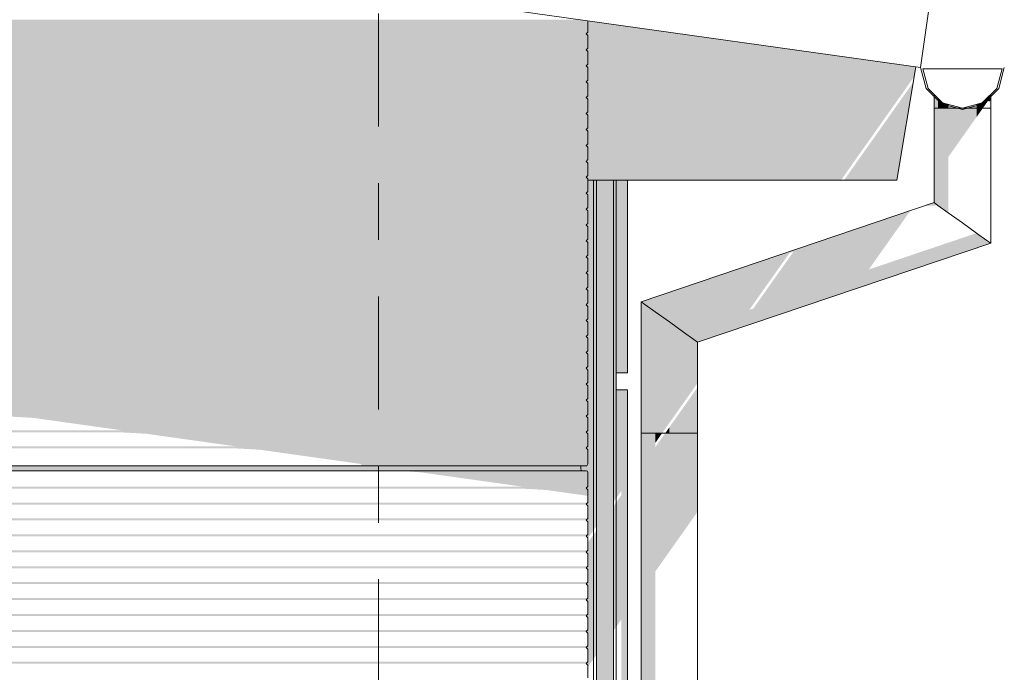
# Model space of a CAD drawing. Header units: metres. Extents: x -52 to 321, y -8 to 26.
# Tile 93 of 320: x -29.22 to -27.48, y 4.84 to 5.99. Entities that reach past the tile are written whole.
import ezdxf
from ezdxf.enums import TextEntityAlignment as Align

# ---------------------------------------------------------------- set-up
doc = ezdxf.new("R2010")
doc.units = ezdxf.units.M
doc.header["$MEASUREMENT"] = 0
doc.linetypes.add('Raster', pattern=[0.4, 0.2, -0.1, 0, -0.1])
for name, color, linetype in [('10 Fassade', 7, 'Continuous'), ('20 Träger', 7, 'Continuous'), ('30 Dachaufbau', 7, 'Continuous'), ('30 Dachentwässerung', 7, 'Continuous'), ('50 Sanitäreinrichtung', 7, 'Continuous'), ('90 Achsraster', 7, 'Continuous'), ('94 Genehmigungsplanung Bemaßung', 7, 'Continuous')]:
    doc.layers.add(name, color=color, linetype=linetype)
doc.styles.add('ERSTELLTER_STIL_1', font='arial.ttf')
doc.styles.add('ERSTELLTER_STIL_2', font='arial.ttf')
doc.dimstyles.new('ERSTELLTER_STIL__1', dxfattribs={"dimtxt": 0.25, "dimasz": 0.19, "dimexe": 0.18, "dimexo": 0.1, "dimgap": 0, "dimtad": 1, "dimtih": 1, "dimtoh": 1, "dimzin": 0, "dimdsep": 46, "dimtxsty": 'ERSTELLTER_STIL_2', "dimblk": 'ARROWHEAD_6', "dimblk1": 'ARROWHEAD_6', "dimblk2": 'ARROWHEAD_6', "dimcen": 0.09, "dimclrd": 7, "dimclre": 7, "dimclrt": 7, "dimazin": 0, "dimtfac": 1, "dimtdec": 4, "dimtmove": 0, "dimatfit": 3, "dimfxl": 1, "dimtolj": 1, "dimtzin": 0, "dimarcsym": 0})

# ---------------------------------------------------------------- blocks, each defined once
blk = doc.blocks.new('Standard-Rastermarker[3]_1', base_point=(-28.5897, 10))
at = {"layer": '90 Achsraster', "color": 14, "linetype": 'Raster', "lineweight": 18, "true_color": 0xa80000}
blk.add_line((-28.5897, 9), (-28.5897, -1), dxfattribs=at)
at = {"layer": '90 Achsraster', "color": 14, "lineweight": 18, "true_color": 0xa80000, "style": 'ERSTELLTER_STIL_1'}
for tag, p in [('AC_MarkerText_1_0', (-28.5897, 10.5)), ('AC_MarkerText_1_1', (-28.5897, -2.2))]:
    blk.add_attdef(tag, text='', height=0.3, rotation=360, dxfattribs=at).set_placement(p, align=Align.TOP_CENTER)
blk = doc.blocks.new('*D18', base_point=(-33357.279, 0))
at = {"layer": '94 Genehmigungsplanung Bemaßung', "color": 7, "linetype": 'Continuous', "lineweight": 13}
for p, q in [((-43.9997, 9.5481), (-43.9997, 9.9231)), ((-28.1801, 9.5481), (-28.1801, 9.9231)), ((-43.8997, 9.8356), (-44.0997, 9.6356)), ((-28.2801, 9.6356), (-28.0801, 9.8356)), ((-43.9997, 9.7356), (-28.1801, 9.7356)), ((-28.1801, 9.7356), (-28.0301, 9.7356))]:
    blk.add_line(p, q, dxfattribs=at)
at = {"layer": '94 Genehmigungsplanung Bemaßung', "color": 7, "lineweight": 13, "insert": (-36.5189, 9.7856), "char_height": 0.25, "attachment_point": 7, "style": 'ERSTELLTER_STIL_2'}
blk.add_mtext('\\A1;{\\pql;\\fArial|b0|i0|c0|p0;\\W1.000000;15,82}', dxfattribs=at)
blk = doc.blocks.new('ARROWHEAD_6')
at = {"color": 0, "linetype": 'Continuous', "lineweight": 0}
for p, q in [((-0.5, -0.5), (0.5, 0.5)), ((0, 0), (-1, 0))]:
    blk.add_line(p, q, dxfattribs=at)
blk = doc.blocks.new('*D23', base_point=(-33357.279, 0))
at = {"layer": '94 Genehmigungsplanung Bemaßung', "color": 7, "linetype": 'Continuous', "lineweight": 13}
for p, q in [((-28.5897, 8.9588), (-28.5897, 9.3338)), ((-28.1797, 8.9588), (-28.1797, 9.3338)), ((-28.4897, 9.2463), (-28.6897, 9.0463)), ((-28.2797, 9.0463), (-28.0797, 9.2463)), ((-28.5897, 9.1463), (-28.1797, 9.1463)), ((-28.1797, 9.1463), (-28.0297, 9.1463))]:
    blk.add_line(p, q, dxfattribs=at)

msp = doc.modelspace()

# ---------------------------------------------------------------- hatches: boundary and pattern name
at = {"layer": '10 Fassade', "linetype": 'Continuous', "lineweight": 0, "true_color": 0x000000}
for points in [[(-34.2072, 5.989), (-34.0496, 5.9669), (-28.2197, 5.9669), (-28.2197, 5.9871), (-28.2333, 5.989)], [(-28.2197, 5.9669), (-43.9597, 5.9669), (-43.9567, 5.9639), (-28.2227, 5.9639)], [(-43.9597, 5.9609), (-39.2524, 5.9609), (-39.2122, 5.9634), (-34.0521, 5.9634), (-34.0069, 5.9609), (-28.2197, 5.9609), (-28.2227, 5.9639), (-43.9567, 5.9639)], [(-28.2197, 5.9609), (-34.0069, 5.9609), (-33.8493, 5.9387), (-28.2197, 5.9387)], [(-43.9597, 5.9387), (-43.9567, 5.9357), (-28.2227, 5.9357), (-28.2197, 5.9387)], [(-43.9597, 5.9327), (-39.4527, 5.9327), (-39.4125, 5.9352), (-33.8518, 5.9352), (-33.8066, 5.9327), (-28.2197, 5.9327), (-28.2227, 5.9357), (-43.9567, 5.9357)], [(-33.8066, 5.9327), (-33.6491, 5.9106), (-28.2197, 5.9106), (-28.2197, 5.9327)], [(-28.2197, 5.9106), (-43.9597, 5.9106), (-43.9567, 5.9076), (-28.2227, 5.9076)], [(-43.9567, 5.9076), (-43.9597, 5.9046), (-39.6529, 5.9046), (-39.6127, 5.9071), (-33.6516, 5.9071), (-33.6064, 5.9046), (-28.2197, 5.9046), (-28.2227, 5.9076)], [(-28.2197, 5.9046), (-33.6064, 5.9046), (-33.4489, 5.8824), (-28.2197, 5.8824)], [(-43.9597, 5.8824), (-43.9567, 5.8794), (-28.2227, 5.8794), (-28.2197, 5.8824)], [(-43.9597, 5.8764), (-39.8532, 5.8764), (-39.813, 5.8789), (-33.4514, 5.8789), (-33.4062, 5.8764), (-28.2197, 5.8764), (-28.2227, 5.8794), (-43.9567, 5.8794)], [(-33.4062, 5.8764), (-33.2486, 5.8543), (-28.2197, 5.8543), (-28.2197, 5.8764)], [(-43.9597, 5.8543), (-43.9567, 5.8513), (-28.2227, 5.8513), (-28.2197, 5.8543)], [(-43.9567, 5.8513), (-43.9597, 5.8483), (-40.0535, 5.8483), (-40.0133, 5.8508), (-33.2511, 5.8508), (-33.2059, 5.8483), (-28.2197, 5.8483), (-28.2227, 5.8513)], [(-28.2197, 5.8483), (-33.2059, 5.8483), (-33.0483, 5.8261), (-28.2197, 5.8261)], [(-43.9597, 5.8261), (-43.9567, 5.8231), (-28.2227, 5.8231), (-28.2197, 5.8261)], [(-43.9597, 5.8201), (-40.2537, 5.8201), (-40.2135, 5.8226), (-33.0508, 5.8226), (-33.0057, 5.8201), (-28.2197, 5.8201), (-28.2227, 5.8231), (-43.9567, 5.8231)], [(-28.2197, 5.8201), (-33.0057, 5.8201), (-32.8481, 5.798), (-28.2197, 5.798)], [(-43.9597, 5.798), (-43.9567, 5.795), (-28.2227, 5.795), (-28.2197, 5.798)], [(-43.9597, 5.792), (-40.4539, 5.792), (-40.4137, 5.7945), (-32.8506, 5.7945), (-32.8054, 5.792), (-28.2197, 5.792), (-28.2227, 5.795), (-43.9567, 5.795)], [(-32.8054, 5.792), (-32.6478, 5.7699), (-28.2197, 5.7699), (-28.2197, 5.792)], [(-28.2197, 5.7699), (-43.9597, 5.7699), (-43.9567, 5.7669), (-28.2227, 5.7669)], [(-43.9567, 5.7669), (-43.9597, 5.7639), (-40.6542, 5.7639), (-40.614, 5.7663), (-32.6503, 5.7663), (-32.6051, 5.7639), (-28.2197, 5.7639), (-28.2227, 5.7669)], [(-28.2197, 5.7639), (-32.6051, 5.7639), (-32.4476, 5.7417), (-28.2197, 5.7417)], [(-28.2197, 5.7417), (-43.9597, 5.7417), (-43.9567, 5.7387), (-28.2227, 5.7387)], [(-43.9567, 5.7387), (-43.9597, 5.7357), (-40.8544, 5.7357), (-40.8142, 5.7382), (-32.4501, 5.7382), (-32.4049, 5.7357), (-28.2197, 5.7357), (-28.2227, 5.7387)], [(-28.2197, 5.7357), (-32.4049, 5.7357), (-32.2474, 5.7136), (-28.2197, 5.7136)], [(-43.9597, 5.7136), (-43.9567, 5.7106), (-28.2227, 5.7106), (-28.2197, 5.7136)], [(-43.9597, 5.7076), (-41.0547, 5.7076), (-41.0145, 5.7101), (-32.2499, 5.7101), (-32.2047, 5.7076), (-28.2197, 5.7076), (-28.2227, 5.7106), (-43.9567, 5.7106)], [(-28.2197, 5.7076), (-32.2047, 5.7076), (-32.0471, 5.6854), (-28.2197, 5.6854)], [(-28.2197, 5.6854), (-43.9597, 5.6854), (-43.9567, 5.6824), (-28.2227, 5.6824)], [(-43.9597, 5.6794), (-41.255, 5.6794), (-41.2148, 5.6819), (-32.0496, 5.6819), (-32.0044, 5.6794), (-28.2197, 5.6794), (-28.2227, 5.6824), (-43.9567, 5.6824)], [(-28.2197, 5.6794), (-32.0044, 5.6794), (-31.8468, 5.6573), (-28.2197, 5.6573)], [(-43.9597, 5.6573), (-43.9567, 5.6543), (-28.2227, 5.6543), (-28.2197, 5.6573)], [(-43.9597, 5.6513), (-41.4552, 5.6513), (-41.415, 5.6538), (-31.8493, 5.6538), (-31.8042, 5.6513), (-28.2197, 5.6513), (-28.2227, 5.6543), (-43.9567, 5.6543)], [(-28.2197, 5.6513), (-31.8042, 5.6513), (-31.6466, 5.6291), (-28.2197, 5.6291)], [(-28.2197, 5.6291), (-43.9597, 5.6291), (-43.9567, 5.6262), (-28.2227, 5.6262)], [(-43.9597, 5.6231), (-41.6554, 5.6231), (-41.6152, 5.6256), (-31.6491, 5.6256), (-31.6039, 5.6231), (-28.2197, 5.6231), (-28.2227, 5.6262), (-43.9567, 5.6262)], [(-31.6039, 5.6231), (-31.4463, 5.601), (-28.2197, 5.601), (-28.2197, 5.6231)], [(-43.9597, 5.601), (-43.9567, 5.598), (-28.2227, 5.598), (-28.2197, 5.601)], [(-43.9597, 5.595), (-41.8557, 5.595), (-41.8155, 5.5975), (-31.4488, 5.5975), (-31.4036, 5.595), (-28.2197, 5.595), (-28.2227, 5.598), (-43.9567, 5.598)], [(-31.4036, 5.595), (-31.2461, 5.5729), (-28.2197, 5.5729), (-28.2197, 5.595)], [(-28.2197, 5.5729), (-43.9597, 5.5729), (-43.9567, 5.5699), (-28.2227, 5.5699)], [(-43.9567, 5.5699), (-43.9597, 5.5669), (-42.0559, 5.5669), (-42.0157, 5.5693), (-31.2486, 5.5693), (-31.2034, 5.5669), (-28.2197, 5.5669), (-28.2227, 5.5699)], [(-28.2197, 5.5669), (-31.2034, 5.5669), (-31.0459, 5.5447), (-28.2197, 5.5447)], [(-28.2197, 5.5447), (-43.9597, 5.5447), (-43.9567, 5.5417), (-28.2227, 5.5417)], [(-43.9567, 5.5417), (-43.9597, 5.5387), (-42.2562, 5.5387), (-42.216, 5.5412), (-31.0484, 5.5412), (-31.0032, 5.5387), (-28.2197, 5.5387), (-28.2227, 5.5417)], [(-28.2197, 5.5387), (-31.0032, 5.5387), (-30.8456, 5.5166), (-28.2197, 5.5166)], [(-28.2197, 5.5166), (-43.9597, 5.5166), (-43.9567, 5.5136), (-28.2227, 5.5136)], [(-43.9597, 5.5106), (-42.4565, 5.5106), (-42.4163, 5.5131), (-30.8481, 5.5131), (-30.8029, 5.5106), (-28.2197, 5.5106), (-28.2227, 5.5136), (-43.9567, 5.5136)], [(-28.2197, 5.5106), (-30.8029, 5.5106), (-30.6453, 5.4884), (-28.2197, 5.4884)], [(-28.2197, 5.4884), (-43.9597, 5.4884), (-43.9567, 5.4854), (-28.2227, 5.4854)], [(-43.9567, 5.4854), (-43.9597, 5.4824), (-42.6567, 5.4824), (-42.6165, 5.4849), (-30.6478, 5.4849), (-30.6027, 5.4824), (-28.2197, 5.4824), (-28.2227, 5.4854)], [(-28.2197, 5.4824), (-30.6027, 5.4824), (-30.4451, 5.4603), (-28.2197, 5.4603)], [(-28.2197, 5.4603), (-43.9597, 5.4603), (-43.9567, 5.4573), (-28.2227, 5.4573)], [(-43.9567, 5.4573), (-43.9597, 5.4543), (-42.8569, 5.4543), (-42.8167, 5.4568), (-30.4476, 5.4568), (-30.4024, 5.4543), (-28.2197, 5.4543), (-28.2227, 5.4573)], [(-30.4024, 5.4543), (-30.2448, 5.4321), (-28.2197, 5.4321), (-28.2197, 5.4543)], [(-28.2197, 5.4321), (-43.9597, 5.4321), (-43.9567, 5.4291), (-28.2227, 5.4291)], [(-43.9597, 5.4261), (-43.0572, 5.4261), (-43.017, 5.4286), (-30.2473, 5.4286), (-30.2021, 5.4261), (-28.2197, 5.4261), (-28.2227, 5.4291), (-43.9567, 5.4291)], [(-28.2197, 5.4261), (-30.2021, 5.4261), (-30.0446, 5.404), (-28.2197, 5.404)], [(-28.2197, 5.404), (-43.9597, 5.404), (-43.9567, 5.401), (-28.2227, 5.401)], [(-43.9597, 5.398), (-43.2575, 5.398), (-43.2172, 5.4005), (-30.0471, 5.4005), (-30.0019, 5.398), (-28.2197, 5.398), (-28.2227, 5.401), (-43.9567, 5.401)], [(-28.2197, 5.398), (-30.0019, 5.398), (-29.8444, 5.3759), (-28.2197, 5.3759)], [(-43.9597, 5.3759), (-43.9567, 5.3729), (-28.2227, 5.3729), (-28.2197, 5.3759)], [(-43.9597, 5.3699), (-43.4577, 5.3699), (-43.4175, 5.3723), (-29.8469, 5.3723), (-29.8017, 5.3699), (-28.2197, 5.3699), (-28.2227, 5.3729), (-43.9567, 5.3729)], [(-29.8017, 5.3699), (-29.6441, 5.3477), (-28.2197, 5.3477), (-28.2197, 5.3699)], [(-43.9597, 5.3477), (-43.9567, 5.3447), (-28.2227, 5.3447), (-28.2197, 5.3477)], [(-43.9567, 5.3447), (-43.9597, 5.3417), (-43.658, 5.3417), (-43.6178, 5.3442), (-29.6466, 5.3442), (-29.6014, 5.3417), (-28.2197, 5.3417), (-28.2227, 5.3447)], [(-28.2197, 5.3417), (-29.6014, 5.3417), (-29.4438, 5.3196), (-28.2197, 5.3196)], [(-28.2197, 5.3196), (-43.9597, 5.3196), (-43.9567, 5.3166), (-28.2227, 5.3166)], [(-43.9597, 5.3136), (-43.8582, 5.3136), (-43.818, 5.3161), (-29.4463, 5.3161), (-29.4012, 5.3136), (-28.2197, 5.3136), (-28.2227, 5.3166), (-43.9567, 5.3166)], [(-29.4012, 5.3136), (-29.2436, 5.2914), (-28.2197, 5.2914), (-28.2197, 5.3136)], [(-28.2197, 5.2914), (-43.9597, 5.2914), (-43.9567, 5.2884), (-28.2227, 5.2884)], [(-43.9572, 5.2879), (-29.2461, 5.2879), (-29.2009, 5.2854), (-28.2197, 5.2854), (-28.2227, 5.2884), (-43.9567, 5.2884)], [(-29.2009, 5.2854), (-29.0433, 5.2633), (-28.2197, 5.2633), (-28.2197, 5.2854)], [(-28.2197, 5.2633), (-43.9597, 5.2633), (-43.9567, 5.2603), (-28.2227, 5.2603)], [(-43.9572, 5.2598), (-29.0458, 5.2598), (-29.0006, 5.2573), (-28.2197, 5.2573), (-28.2227, 5.2603), (-43.9567, 5.2603)], [(-29.0006, 5.2573), (-28.8431, 5.2351), (-28.2197, 5.2351), (-28.2197, 5.2573)], [(-28.2197, 5.2351), (-43.9597, 5.2351), (-43.9567, 5.2321), (-28.2227, 5.2321)], [(-43.9572, 5.2316), (-28.8456, 5.2316), (-28.8004, 5.2291), (-28.2197, 5.2291), (-28.2227, 5.2321), (-43.9567, 5.2321)], [(-28.8004, 5.2291), (-28.6215, 5.204), (-28.2197, 5.204), (-28.2197, 5.2291)], [(-43.9478, 5.1929), (-43.9499, 5.192), (-28.2294, 5.192), (-28.2316, 5.1929)], [(-43.9469, 5.195), (-43.9478, 5.1929), (-28.2316, 5.1929), (-28.2324, 5.195)], [(-43.9469, 5.2005), (-43.9469, 5.195), (-28.2324, 5.195), (-28.2324, 5.2005)], [(-28.6215, 5.204), (-28.619, 5.2005), (-28.2217, 5.2005), (-28.2197, 5.204)], [(-28.5694, 5.192), (-28.5397, 5.1911), (-28.2206, 5.1911), (-28.2227, 5.192)], [(-28.5397, 5.1911), (-28.5149, 5.189), (-28.2197, 5.189), (-28.2206, 5.1911)], [(-28.5149, 5.189), (-28.336, 5.1639), (-28.2197, 5.1639), (-28.2197, 5.189)], [(-43.9597, 5.1639), (-43.9567, 5.1609), (-28.2227, 5.1609), (-28.2197, 5.1639)], [(-43.9572, 5.1604), (-28.3385, 5.1604), (-28.2933, 5.1579), (-28.2197, 5.1579), (-28.2227, 5.1609), (-43.9567, 5.1609)], [(-28.2933, 5.1579), (-28.2197, 5.1475), (-28.2197, 5.1579)], [(-43.9597, 5.1357), (-43.9567, 5.1327), (-28.2227, 5.1327), (-28.2197, 5.1357)], [(-43.9572, 5.1322), (-28.2222, 5.1322), (-28.2227, 5.1327), (-43.9567, 5.1327)], [(-43.9597, 5.1076), (-43.9567, 5.1046), (-28.2227, 5.1046), (-28.2197, 5.1076)], [(-43.9572, 5.1041), (-28.2222, 5.1041), (-28.2227, 5.1046), (-43.9567, 5.1046)], [(-43.9597, 5.0794), (-43.9567, 5.0764), (-28.2227, 5.0764), (-28.2197, 5.0794)], [(-43.9567, 5.0764), (-43.9572, 5.0759), (-28.2222, 5.0759), (-28.2227, 5.0764)], [(-28.2197, 5.0513), (-43.9597, 5.0513), (-43.9567, 5.0483), (-28.2227, 5.0483)], [(-43.9572, 5.0478), (-28.2222, 5.0478), (-28.2227, 5.0483), (-43.9567, 5.0483)], [(-43.9597, 5.0231), (-43.9567, 5.0201), (-28.2227, 5.0201), (-28.2197, 5.0231)], [(-43.9572, 5.0196), (-28.2222, 5.0196), (-28.2227, 5.0201), (-43.9567, 5.0201)], [(-28.2197, 4.995), (-43.9597, 4.995), (-43.9567, 4.992), (-28.2227, 4.992)], [(-43.9572, 4.9915), (-28.2222, 4.9915), (-28.2227, 4.992), (-43.9567, 4.992)], [(-28.2197, 4.9669), (-43.9597, 4.9669), (-43.9567, 4.9639), (-28.2227, 4.9639)], [(-43.9572, 4.9634), (-28.2222, 4.9634), (-28.2227, 4.9639), (-43.9567, 4.9639)], [(-28.2197, 4.9387), (-43.9597, 4.9387), (-43.9567, 4.9357), (-28.2227, 4.9357)], [(-43.9572, 4.9352), (-28.2222, 4.9352), (-28.2227, 4.9357), (-43.9567, 4.9357)], [(-28.2197, 4.9106), (-43.9597, 4.9106), (-43.9567, 4.9076), (-28.2227, 4.9076)], [(-43.9567, 4.9076), (-43.9572, 4.9071), (-28.2222, 4.9071), (-28.2227, 4.9076)], [(-28.2197, 4.8824), (-43.9597, 4.8824), (-43.9567, 4.8794), (-28.2227, 4.8794)], [(-43.9572, 4.8789), (-28.2222, 4.8789), (-28.2227, 4.8794), (-43.9567, 4.8794)], [(-43.9597, 4.8543), (-43.9567, 4.8513), (-28.2227, 4.8513), (-28.2197, 4.8543)], [(-43.9567, 4.8513), (-43.9572, 4.8508), (-28.2222, 4.8508), (-28.2227, 4.8513)]]:
    msp.add_hatch(color=18, dxfattribs=at).paths.add_polyline_path(points)
at = {"layer": '20 Träger', "linetype": 'Continuous', "lineweight": 0, "true_color": 0x000000}
for points in [[(-28.2197, 5.9106), (-28.2227, 5.9076), (-28.2197, 5.9046), (-28.2197, 5.8824), (-28.2227, 5.8794), (-28.2197, 5.8764), (-28.2197, 5.8543), (-28.2227, 5.8513), (-28.2197, 5.8483), (-28.2197, 5.8261), (-28.2227, 5.8231), (-28.2197, 5.8201), (-28.2197, 5.798), (-28.2227, 5.795), (-28.2197, 5.792), (-28.2197, 5.7699), (-28.2227, 5.7669), (-28.2197, 5.7639), (-28.2197, 5.7417), (-28.2227, 5.7387), (-28.2197, 5.7357), (-28.2197, 5.7136), (-28.2227, 5.7106), (-28.2197, 5.7076), (-28.2197, 5.7056), (-27.7721, 5.7056), (-27.6425, 5.8889), (-27.6397, 5.9056), (-28.2197, 5.9871), (-28.2197, 5.9669), (-28.2227, 5.9639), (-28.2197, 5.9609), (-28.2197, 5.9387), (-28.2227, 5.9357), (-28.2197, 5.9327)], [(-27.7667, 5.7056), (-27.6737, 5.7056), (-27.6442, 5.8788)]]:
    msp.add_hatch(color=18, dxfattribs=at).paths.add_polyline_path(points)
at = {"layer": '30 Dachentwässerung', "linetype": 'Continuous', "lineweight": 0, "true_color": 0x000000}
for points in [[(-27.6008, 5.8501), (-27.6075, 5.8568), (-27.6075, 5.8324), (-27.6008, 5.8324)], [(-27.6008, 5.8501), (-27.6008, 5.8324), (-27.5825, 5.8324), (-27.5825, 5.8391), (-27.5925, 5.8418)], [(-27.5325, 5.8391), (-27.5325, 5.8324), (-27.5216, 5.8324), (-27.5142, 5.8429), (-27.5142, 5.8501), (-27.5225, 5.8418)], [(-27.5142, 5.8429), (-27.5123, 5.8456), (-27.5098, 5.8442), (-27.5075, 5.8475), (-27.5075, 5.8568), (-27.5142, 5.8501)], [(-27.6008, 5.8324), (-27.6075, 5.8324), (-27.6075, 5.6657), (-27.6008, 5.6609)], [(-27.6008, 5.8324), (-27.6008, 5.6609), (-27.5825, 5.6478), (-27.5825, 5.8324)], [(-27.5825, 5.8391), (-27.5825, 5.8324), (-27.5575, 5.8324)], [(-27.5575, 5.8324), (-27.5825, 5.8324), (-27.5825, 5.7463), (-27.5575, 5.7817)], [(-27.5325, 5.8391), (-27.5575, 5.8324), (-27.5325, 5.8324)], [(-27.5575, 5.8324), (-27.5575, 5.7817), (-27.5325, 5.8171), (-27.5325, 5.8324)], [(-27.5325, 5.8324), (-27.5325, 5.8171), (-27.5216, 5.8324)], [(-27.6075, 5.6657), (-27.6258, 5.6596), (-27.6008, 5.6609)], [(-28.119, 5.4859), (-27.8673, 5.5709), (-27.8631, 5.5769), (-27.8564, 5.5788), (-27.8602, 5.5733), (-27.6561, 5.6423), (-27.6495, 5.6515), (-28.1257, 5.4907)], [(-27.8782, 5.5479), (-27.674, 5.6169), (-27.6561, 5.6423), (-27.8602, 5.5733)], [(-27.5325, 5.6119), (-28.0507, 5.4369), (-28.0324, 5.4237), (-27.5142, 5.5988)], [(-27.9027, 5.5133), (-27.6986, 5.5822), (-27.674, 5.6169), (-27.8782, 5.5479)], [(-27.5075, 5.594), (-27.5142, 5.5988), (-28.0324, 5.4237), (-28.0257, 5.4189)], [(-28.119, 5.4859), (-28.1007, 5.4728), (-27.8853, 5.5455), (-27.8673, 5.5709)], [(-27.9272, 5.4786), (-27.7231, 5.5475), (-27.6986, 5.5822), (-27.9027, 5.5133)], [(-28.1007, 5.4728), (-28.0757, 5.4548), (-27.9098, 5.5109), (-27.8853, 5.5455)], [(-28.0757, 5.4548), (-28.0507, 5.4369), (-27.9343, 5.4762), (-27.9098, 5.5109)], [(-28.119, 5.4859), (-28.1257, 5.4907), (-28.1257, 5.2585), (-28.119, 5.2585)], [(-28.119, 5.4859), (-28.119, 5.2585), (-28.1007, 5.2585), (-28.1007, 5.4728)], [(-28.1007, 5.4728), (-28.1007, 5.2585), (-28.0883, 5.2585), (-28.0757, 5.2763), (-28.0757, 5.4548)], [(-28.0507, 5.4369), (-28.0757, 5.4548), (-28.0757, 5.2763), (-28.0507, 5.3116)], [(-28.0507, 5.4369), (-28.0507, 5.3116), (-28.0324, 5.3375), (-28.0324, 5.4237)], [(-28.0257, 5.4189), (-28.0324, 5.4237), (-28.0324, 5.3375), (-28.0257, 5.347)], [(-28.0324, 5.3299), (-28.0507, 5.304), (-28.0507, 5.2585), (-28.0324, 5.2585)], [(-28.0324, 5.2585), (-28.0257, 5.2585), (-28.0257, 5.3393), (-28.0324, 5.3299)], [(-28.0757, 5.2585), (-28.0507, 5.2585), (-28.0507, 5.304), (-28.0757, 5.2686)], [(-28.1257, 3.73), (-28.119, 3.73), (-28.119, 5.2585), (-28.1257, 5.2585)], [(-28.1007, 5.2585), (-28.119, 5.2585), (-28.119, 3.73), (-28.1007, 3.73)], [(-28.1007, 5.2585), (-28.1007, 5.2409), (-28.0883, 5.2585)], [(-28.1007, 5.0135), (-28.0757, 5.0489), (-28.0757, 5.2585), (-28.0828, 5.2585), (-28.1007, 5.2333)], [(-28.0757, 5.2686), (-28.0828, 5.2585), (-28.0757, 5.2585)], [(-28.0757, 5.0489), (-28.0507, 5.0842), (-28.0507, 5.2585), (-28.0757, 5.2585)], [(-28.0507, 5.0842), (-28.0324, 5.1101), (-28.0324, 5.2585), (-28.0507, 5.2585)], [(-28.0324, 5.2585), (-28.0324, 5.1101), (-28.0257, 5.1196), (-28.0257, 5.2585)]]:
    msp.add_hatch(color=18, dxfattribs=at).paths.add_polyline_path(points)
at = {"layer": '50 Sanitäreinrichtung', "linetype": 'Continuous', "lineweight": 0, "true_color": 0x000000}
for points in [[(-28.2324, 5.2005), (-28.2324, 5.195), (-28.2316, 5.1929), (-28.2294, 5.192), (-28.2227, 5.192), (-28.2206, 5.1911), (-28.2197, 5.189), (-28.2197, 5.1639), (-28.2227, 5.1609), (-28.2197, 5.1579), (-28.2197, 5.1357), (-28.2227, 5.1327), (-28.2197, 5.1297), (-28.2197, 5.1076), (-28.2227, 5.1046), (-28.2197, 5.1016), (-28.2197, 5.0794), (-28.2227, 5.0764), (-28.2197, 5.0734), (-28.2197, 5.0726), (-28.2097, 5.0868), (-28.2097, 5.7056), (-28.2197, 5.7056), (-28.2197, 5.6854), (-28.2227, 5.6824), (-28.2197, 5.6794), (-28.2197, 5.6573), (-28.2227, 5.6543), (-28.2197, 5.6513), (-28.2197, 5.6291), (-28.2227, 5.6262), (-28.2197, 5.6231), (-28.2197, 5.601), (-28.2227, 5.598), (-28.2197, 5.595), (-28.2197, 5.5729), (-28.2227, 5.5699), (-28.2197, 5.5669), (-28.2197, 5.5447), (-28.2227, 5.5417), (-28.2197, 5.5387), (-28.2197, 5.5166), (-28.2227, 5.5136), (-28.2197, 5.5106), (-28.2197, 5.4884), (-28.2227, 5.4854), (-28.2197, 5.4824), (-28.2197, 5.4603), (-28.2227, 5.4573), (-28.2197, 5.4543), (-28.2197, 5.4321), (-28.2227, 5.4291), (-28.2197, 5.4261), (-28.2197, 5.404), (-28.2227, 5.401), (-28.2197, 5.398), (-28.2197, 5.3759), (-28.2227, 5.3729), (-28.2197, 5.3699), (-28.2197, 5.3477), (-28.2227, 5.3447), (-28.2197, 5.3417), (-28.2197, 5.3196), (-28.2227, 5.3166), (-28.2197, 5.3136), (-28.2197, 5.2914), (-28.2227, 5.2884), (-28.2197, 5.2854), (-28.2197, 5.2633), (-28.2227, 5.2603), (-28.2197, 5.2573), (-28.2197, 5.2351), (-28.2227, 5.2321), (-28.2197, 5.2291), (-28.2197, 5.204), (-28.2217, 5.2005)], [(-28.2097, 5.7056), (-28.2097, 5.0868), (-28.2047, 5.0938), (-28.2047, 5.7056)], [(-28.2047, 5.7056), (-28.2047, 3.35), (-28.1747, 3.35), (-28.1747, 3.7), (-28.1756, 3.7), (-28.1756, 3.73), (-28.1747, 3.73), (-28.1747, 5.7056)], [(-28.1747, 5.1363), (-28.1697, 5.1433), (-28.1697, 5.7056), (-28.1747, 5.7056)], [(-28.1497, 5.7056), (-28.1697, 5.7056), (-28.1697, 5.365), (-28.1497, 5.365)], [(-28.1697, 5.335), (-28.1697, 5.1433), (-28.1604, 5.1565), (-28.1604, 5.1488), (-28.1697, 5.1357), (-28.1697, 4.916), (-28.1604, 4.9291), (-28.1604, 4.365), (-28.1497, 4.365), (-28.1497, 5.335)], [(-28.1697, 5.1357), (-28.1747, 5.1286), (-28.1747, 4.9089), (-28.1697, 4.916)], [(-28.2047, 5.0862), (-28.2097, 5.0791), (-28.2097, 4.8594), (-28.2047, 4.8665)], [(-28.2227, 4.8513), (-28.2197, 4.8483), (-28.2197, 4.8452), (-28.2097, 4.8594), (-28.2097, 5.0791), (-28.2197, 5.065), (-28.2197, 5.0513), (-28.2227, 5.0483), (-28.2197, 5.0453), (-28.2197, 5.0231), (-28.2227, 5.0201), (-28.2197, 5.0171), (-28.2197, 4.995), (-28.2227, 4.992), (-28.2197, 4.989), (-28.2197, 4.9669), (-28.2227, 4.9639), (-28.2197, 4.9609), (-28.2197, 4.9387), (-28.2227, 4.9357), (-28.2197, 4.9327), (-28.2197, 4.9106), (-28.2227, 4.9076), (-28.2197, 4.9046), (-28.2197, 4.8824), (-28.2227, 4.8794), (-28.2197, 4.8764), (-28.2197, 4.8543)]]:
    msp.add_hatch(color=18, dxfattribs=at).paths.add_polyline_path(points)

# ---------------------------------------------------------------- linework, layer by layer
at = {"layer": '10 Fassade', "color": 7, "linetype": 'Continuous', "lineweight": 13}
for p, q in [((-28.2197, 5.9871), (-28.2197, 5.9669)), ((-28.2197, 5.9669), (-28.2227, 5.9639)), ((-28.2227, 5.9639), (-28.2197, 5.9609)), ((-28.2197, 5.9609), (-28.2197, 5.9387)), ((-28.2197, 5.9387), (-28.2227, 5.9357)), ((-28.2197, 5.9387), (-28.2197, 5.9387)), ((-28.2227, 5.9357), (-28.2197, 5.9327)), ((-28.2197, 5.9327), (-28.2197, 5.9106)), ((-28.2197, 5.9327), (-28.2197, 5.9327)), ((-28.2197, 5.9106), (-28.2227, 5.9076)), ((-28.2227, 5.9076), (-28.2197, 5.9046)), ((-28.2197, 5.9106), (-28.2197, 5.9106)), ((-28.2197, 5.9046), (-28.2197, 5.8824)), ((-28.2197, 5.9046), (-28.2197, 5.9046)), ((-28.2197, 5.8824), (-28.2227, 5.8794)), ((-28.2227, 5.8794), (-28.2197, 5.8764)), ((-28.2197, 5.8824), (-28.2197, 5.8824)), ((-28.2197, 5.8764), (-28.2197, 5.8543)), ((-28.2197, 5.8764), (-28.2197, 5.8764)), ((-28.2197, 5.8543), (-28.2227, 5.8513)), ((-28.2227, 5.8513), (-28.2197, 5.8483)), ((-28.2197, 5.8543), (-28.2197, 5.8543)), ((-28.2197, 5.8483), (-28.2197, 5.8261)), ((-28.2197, 5.8483), (-28.2197, 5.8483)), ((-28.2197, 5.8261), (-28.2227, 5.8231)), ((-28.2227, 5.8231), (-28.2197, 5.8201)), ((-28.2197, 5.8261), (-28.2197, 5.8261)), ((-28.2197, 5.8201), (-28.2197, 5.798)), ((-28.2197, 5.8201), (-28.2197, 5.8201)), ((-28.2197, 5.798), (-28.2227, 5.795)), ((-28.2197, 5.798), (-28.2197, 5.798)), ((-28.2227, 5.795), (-28.2197, 5.792)), ((-28.2197, 5.792), (-28.2197, 5.7699)), ((-28.2197, 5.792), (-28.2197, 5.792)), ((-28.2197, 5.7699), (-28.2227, 5.7669)), ((-28.2227, 5.7669), (-28.2197, 5.7639)), ((-28.2197, 5.7699), (-28.2197, 5.7699)), ((-28.2197, 5.7639), (-28.2197, 5.7417)), ((-28.2197, 5.7639), (-28.2197, 5.7639)), ((-28.2197, 5.7417), (-28.2227, 5.7387)), ((-28.2227, 5.7387), (-28.2197, 5.7357)), ((-28.2197, 5.7417), (-28.2197, 5.7417)), ((-28.2197, 5.7357), (-28.2197, 5.7136)), ((-28.2197, 5.7357), (-28.2197, 5.7357)), ((-28.2197, 5.7136), (-28.2227, 5.7106)), ((-28.2227, 5.7106), (-28.2197, 5.7076)), ((-28.2197, 5.7136), (-28.2197, 5.7136)), ((-28.2197, 5.7076), (-28.2197, 5.6854)), ((-28.2197, 5.7076), (-28.2197, 5.7076)), ((-28.2197, 5.6854), (-28.2227, 5.6824)), ((-28.2227, 5.6824), (-28.2197, 5.6794)), ((-28.2197, 5.6854), (-28.2197, 5.6854)), ((-28.2197, 5.6794), (-28.2197, 5.6573)), ((-28.2197, 5.6794), (-28.2197, 5.6794)), ((-28.2197, 5.6573), (-28.2227, 5.6543)), ((-28.2227, 5.6543), (-28.2197, 5.6513)), ((-28.2197, 5.6573), (-28.2197, 5.6573)), ((-28.2197, 5.6513), (-28.2197, 5.6291)), ((-28.2197, 5.6513), (-28.2197, 5.6513)), ((-28.2197, 5.6291), (-28.2227, 5.6262)), ((-28.2227, 5.6262), (-28.2197, 5.6231)), ((-28.2197, 5.6291), (-28.2197, 5.6291)), ((-28.2197, 5.6231), (-28.2197, 5.601)), ((-28.2197, 5.6231), (-28.2197, 5.6231)), ((-28.2197, 5.601), (-28.2227, 5.598)), ((-28.2227, 5.598), (-28.2197, 5.595)), ((-28.2197, 5.601), (-28.2197, 5.601)), ((-28.2197, 5.595), (-28.2197, 5.5729)), ((-28.2197, 5.595), (-28.2197, 5.595)), ((-28.2197, 5.5729), (-28.2227, 5.5699)), ((-28.2197, 5.5729), (-28.2197, 5.5729)), ((-28.2227, 5.5699), (-28.2197, 5.5669)), ((-28.2197, 5.5669), (-28.2197, 5.5447)), ((-28.2197, 5.5669), (-28.2197, 5.5669)), ((-28.2197, 5.5447), (-28.2227, 5.5417)), ((-28.2227, 5.5417), (-28.2197, 5.5387)), ((-28.2197, 5.5447), (-28.2197, 5.5447)), ((-28.2197, 5.5387), (-28.2197, 5.5166)), ((-28.2197, 5.5387), (-28.2197, 5.5387)), ((-28.2197, 5.5166), (-28.2227, 5.5136)), ((-28.2227, 5.5136), (-28.2197, 5.5106)), ((-28.2197, 5.5166), (-28.2197, 5.5166)), ((-28.2197, 5.5106), (-28.2197, 5.4884)), ((-28.2197, 5.5106), (-28.2197, 5.5106)), ((-28.2197, 5.4884), (-28.2227, 5.4854)), ((-28.2227, 5.4854), (-28.2197, 5.4824)), ((-28.2197, 5.4884), (-28.2197, 5.4884)), ((-28.2197, 5.4824), (-28.2197, 5.4603)), ((-28.2197, 5.4824), (-28.2197, 5.4824)), ((-28.2197, 5.4603), (-28.2227, 5.4573)), ((-28.2227, 5.4573), (-28.2197, 5.4543)), ((-28.2197, 5.4603), (-28.2197, 5.4603)), ((-28.2197, 5.4543), (-28.2197, 5.4321)), ((-28.2197, 5.4543), (-28.2197, 5.4543)), ((-28.2197, 5.4321), (-28.2227, 5.4291)), ((-28.2197, 5.4321), (-28.2197, 5.4321)), ((-28.2227, 5.4291), (-28.2197, 5.4261)), ((-28.2197, 5.4261), (-28.2197, 5.404)), ((-28.2197, 5.4261), (-28.2197, 5.4261)), ((-28.2197, 5.404), (-28.2227, 5.401)), ((-28.2227, 5.401), (-28.2197, 5.398)), ((-28.2197, 5.404), (-28.2197, 5.404)), ((-28.2197, 5.398), (-28.2197, 5.3759)), ((-28.2197, 5.398), (-28.2197, 5.398)), ((-28.2197, 5.3759), (-28.2227, 5.3729)), ((-28.2227, 5.3729), (-28.2197, 5.3699)), ((-28.2197, 5.3759), (-28.2197, 5.3759)), ((-28.2197, 5.3699), (-28.2197, 5.3477)), ((-28.2197, 5.3699), (-28.2197, 5.3699)), ((-28.2197, 5.3477), (-28.2227, 5.3447)), ((-28.2227, 5.3447), (-28.2197, 5.3417)), ((-28.2197, 5.3477), (-28.2197, 5.3477)), ((-28.2197, 5.3417), (-28.2197, 5.3196)), ((-28.2197, 5.3417), (-28.2197, 5.3417)), ((-28.2197, 5.3196), (-28.2227, 5.3166)), ((-28.2227, 5.3166), (-28.2197, 5.3136)), ((-28.2197, 5.3196), (-28.2197, 5.3196)), ((-28.2197, 5.3136), (-28.2197, 5.2914)), ((-28.2197, 5.3136), (-28.2197, 5.3136)), ((-28.2197, 5.2914), (-28.2227, 5.2884)), ((-28.2227, 5.2884), (-28.2197, 5.2854)), ((-28.2197, 5.2914), (-28.2197, 5.2914)), ((-28.2197, 5.2854), (-28.2197, 5.2633)), ((-28.2197, 5.2854), (-28.2197, 5.2854)), ((-28.2197, 5.2633), (-28.2227, 5.2603)), ((-28.2227, 5.2603), (-28.2197, 5.2573)), ((-28.2197, 5.2633), (-28.2197, 5.2633)), ((-28.2197, 5.2573), (-28.2197, 5.2351)), ((-28.2197, 5.2573), (-28.2197, 5.2573)), ((-28.2197, 5.2351), (-28.2227, 5.2321)), ((-28.2227, 5.2321), (-28.2197, 5.2291)), ((-28.2197, 5.2351), (-28.2197, 5.2351)), ((-28.2197, 5.2291), (-28.2197, 5.204)), ((-28.2197, 5.2291), (-28.2197, 5.2291)), ((-43.9577, 5.2005), (-28.2217, 5.2005)), ((-43.9567, 5.192), (-28.2227, 5.192)), ((-28.2324, 5.2005), (-28.2324, 5.195)), ((-28.2324, 5.195), (-28.2316, 5.1929)), ((-28.2316, 5.1929), (-28.2294, 5.192)), ((-28.2294, 5.192), (-28.2294, 5.192)), ((-28.2227, 5.192), (-28.2206, 5.1911)), ((-28.2197, 5.204), (-28.2217, 5.2005)), ((-28.2206, 5.1911), (-28.2197, 5.189)), ((-28.2206, 5.1911), (-28.2206, 5.1911)), ((-28.2197, 5.189), (-28.2197, 5.1639)), ((-28.2197, 5.1639), (-28.2227, 5.1609)), ((-28.2227, 5.1609), (-28.2197, 5.1579)), ((-28.2197, 5.1639), (-28.2197, 5.1639)), ((-28.2197, 5.1579), (-28.2197, 5.1357)), ((-28.2197, 5.1579), (-28.2197, 5.1579)), ((-28.2197, 5.1357), (-28.2227, 5.1327)), ((-28.2227, 5.1327), (-28.2197, 5.1297)), ((-28.2197, 5.1297), (-28.2197, 5.1076)), ((-28.2197, 5.1297), (-28.2197, 5.1297)), ((-28.2197, 5.1076), (-28.2227, 5.1046)), ((-28.2227, 5.1046), (-28.2197, 5.1016)), ((-28.2197, 5.1076), (-28.2197, 5.1076)), ((-28.2197, 5.1016), (-28.2197, 5.0794)), ((-28.2197, 5.1016), (-28.2197, 5.1016)), ((-28.2197, 5.0794), (-28.2227, 5.0764)), ((-28.2227, 5.0764), (-28.2197, 5.0734)), ((-28.2197, 5.0794), (-28.2197, 5.0794)), ((-28.2197, 5.0734), (-28.2197, 5.0513)), ((-28.2197, 5.0734), (-28.2197, 5.0734)), ((-28.2197, 5.0513), (-28.2227, 5.0483)), ((-28.2227, 5.0483), (-28.2197, 5.0453)), ((-28.2197, 5.0453), (-28.2197, 5.0231)), ((-28.2197, 5.0453), (-28.2197, 5.0453)), ((-28.2197, 5.0231), (-28.2227, 5.0201)), ((-28.2227, 5.0201), (-28.2197, 5.0171)), ((-28.2197, 5.0231), (-28.2197, 5.0231)), ((-28.2197, 5.0171), (-28.2197, 4.995)), ((-28.2197, 5.0171), (-28.2197, 5.0171)), ((-28.2197, 4.995), (-28.2227, 4.992)), ((-28.2227, 4.992), (-28.2197, 4.989)), ((-28.2197, 4.995), (-28.2197, 4.995)), ((-28.2197, 4.989), (-28.2197, 4.9669)), ((-28.2197, 4.989), (-28.2197, 4.989)), ((-28.2197, 4.9669), (-28.2227, 4.9639)), ((-28.2227, 4.9639), (-28.2197, 4.9609)), ((-28.2197, 4.9609), (-28.2197, 4.9387)), ((-28.2197, 4.9609), (-28.2197, 4.9609)), ((-28.2197, 4.9387), (-28.2227, 4.9357)), ((-28.2227, 4.9357), (-28.2197, 4.9327)), ((-28.2197, 4.9387), (-28.2197, 4.9387)), ((-28.2197, 4.9327), (-28.2197, 4.9106)), ((-28.2197, 4.9327), (-28.2197, 4.9327)), ((-28.2197, 4.9106), (-28.2227, 4.9076)), ((-28.2197, 4.9106), (-28.2197, 4.9106)), ((-28.2227, 4.9076), (-28.2197, 4.9046)), ((-28.2197, 4.9046), (-28.2197, 4.8824)), ((-28.2197, 4.9046), (-28.2197, 4.9046)), ((-28.2197, 4.8824), (-28.2227, 4.8794)), ((-28.2227, 4.8794), (-28.2197, 4.8764)), ((-28.2197, 4.8824), (-28.2197, 4.8824)), ((-28.2197, 4.8764), (-28.2197, 4.8543)), ((-28.2197, 4.8764), (-28.2197, 4.8764)), ((-28.2197, 4.8543), (-28.2227, 4.8513)), ((-28.2227, 4.8513), (-28.2197, 4.8483)), ((-28.2197, 4.8543), (-28.2197, 4.8543)), ((-28.2197, 4.8483), (-28.2197, 4.8262)), ((-28.2197, 4.8483), (-28.2197, 4.8483))]:
    msp.add_line(p, q, dxfattribs=at)
at = {"layer": '20 Träger', "color": 7, "linetype": 'Continuous', "lineweight": 18}
for p, q in [((-27.6737, 5.7056), (-27.6397, 5.9056)), ((-28.2197, 5.7056), (-27.6737, 5.7056))]:
    msp.add_line(p, q, dxfattribs=at)
at = {"layer": '30 Dachaufbau', "color": 7, "linetype": 'Continuous', "lineweight": 13}
for q in [(-36.0897, 7.0931), (-27.6176, 6.0035)]:
    msp.add_line((-27.6315, 5.9044), q, dxfattribs=at)
at = {"layer": '30 Dachentwässerung', "color": 7, "linetype": 'Continuous', "lineweight": 13}
for p, q in [((-27.6315, 5.9044), (-27.6216, 5.8674)), ((-27.6181, 5.8674), (-27.6275, 5.9024)), ((-27.6275, 5.9024), (-27.5575, 5.9024)), ((-27.5575, 5.9024), (-27.4875, 5.9024)), ((-27.4875, 5.9024), (-27.4969, 5.8674)), ((-27.4934, 5.8674), (-27.4835, 5.9044)), ((-27.6216, 5.8674), (-27.5945, 5.8403)), ((-27.5925, 5.8418), (-27.6181, 5.8674)), ((-27.4969, 5.8674), (-27.5225, 5.8418)), ((-27.5205, 5.8403), (-27.4934, 5.8674)), ((-27.6075, 5.8568), (-27.6075, 5.8324)), ((-27.5075, 5.8568), (-27.5075, 5.8324)), ((-27.6008, 5.8324), (-27.6075, 5.8324)), ((-27.6075, 5.8324), (-27.6075, 5.6657)), ((-27.5825, 5.8324), (-27.6008, 5.8324)), ((-27.5945, 5.8403), (-27.5575, 5.8304)), ((-27.5575, 5.8324), (-27.5925, 5.8418)), ((-27.5575, 5.8324), (-27.5825, 5.8324)), ((-27.5225, 5.8418), (-27.5575, 5.8324)), ((-27.5575, 5.8304), (-27.5205, 5.8403)), ((-27.5325, 5.8324), (-27.5575, 5.8324)), ((-27.5142, 5.8324), (-27.5325, 5.8324)), ((-27.5075, 5.8324), (-27.5142, 5.8324)), ((-27.5075, 5.8324), (-27.5075, 5.594)), ((-27.6075, 5.6657), (-28.1257, 5.4907)), ((-27.6008, 5.6609), (-27.6075, 5.6657)), ((-27.5825, 5.6478), (-27.6008, 5.6609)), ((-27.5575, 5.6299), (-27.5825, 5.6478)), ((-27.5325, 5.6119), (-27.5575, 5.6299)), ((-27.5142, 5.5988), (-27.5325, 5.6119)), ((-27.5075, 5.594), (-28.0257, 5.4189)), ((-27.5075, 5.594), (-27.5142, 5.5988)), ((-28.119, 5.4859), (-28.1257, 5.4907)), ((-28.1257, 5.4907), (-28.1257, 5.2585)), ((-28.1007, 5.4728), (-28.119, 5.4859)), ((-28.0757, 5.4548), (-28.1007, 5.4728)), ((-28.0507, 5.4369), (-28.0757, 5.4548)), ((-28.0324, 5.4237), (-28.0507, 5.4369)), ((-28.0257, 5.4189), (-28.0324, 5.4237)), ((-28.0257, 5.4189), (-28.0257, 5.2585)), ((-28.1257, 5.2585), (-28.119, 5.2585)), ((-28.1257, 5.2585), (-28.1257, 3.73)), ((-28.119, 5.2585), (-28.1007, 5.2585)), ((-28.1007, 5.2585), (-28.0757, 5.2585)), ((-28.0757, 5.2585), (-28.0507, 5.2585)), ((-28.0507, 5.2585), (-28.0324, 5.2585)), ((-28.0324, 5.2585), (-28.0257, 5.2585)), ((-28.0257, 5.2585), (-28.0257, 3.73))]:
    msp.add_line(p, q, dxfattribs=at)
at = {"layer": '50 Sanitäreinrichtung', "color": 251, "linetype": 'Continuous', "lineweight": 18, "true_color": 0x5f5f5f}
for p, q in [((-28.2097, 3.4222), (-28.2097, 5.7056)), ((-28.2047, 3.35), (-28.2047, 5.7056)), ((-28.1747, 5.7056), (-28.1747, 3.73)), ((-28.1697, 3.73), (-28.1697, 5.7056)), ((-28.1497, 5.365), (-28.1497, 5.7056)), ((-28.1497, 5.365), (-28.1697, 5.365)), ((-28.1497, 5.335), (-28.1697, 5.335)), ((-28.1497, 4.365), (-28.1497, 5.335))]:
    msp.add_line(p, q, dxfattribs=at)

# ---------------------------------------------------------------- block references
at = {"layer": '90 Achsraster', "color": 7, "linetype": 'Continuous', "lineweight": 18}
msp.add_blockref('Standard-Rastermarker[3]_1', (-28.5897, 10), dxfattribs=at)

# ---------------------------------------------------------------- dimensions: what is measured, and where the dimension line sits
at = {"layer": '94 Genehmigungsplanung Bemaßung', "color": 7, "linetype": 'Continuous', "lineweight": 13}
for base, p1, p2, picture, middle in [((-28.1797, 9.1463), (-28.5897, 10.35), (-28.1797, 1.21), '*D23', (-28.8808, 9.3213)), ((-28.1801, 9.7356), (-43.9997, 1.2), (-28.1801, 1.2), '*D18', (-36.1001, 9.9106))]:
    dim = msp.add_linear_dim(base=base, p1=p1, p2=p2, dimstyle='ERSTELLTER_STIL__1', dxfattribs=at)
    dim.commit()
    dim.dimension.update_dxf_attribs({"geometry": picture, "text_midpoint": middle, "dimtype": 160})

doc.saveas('drawing.dxf')
